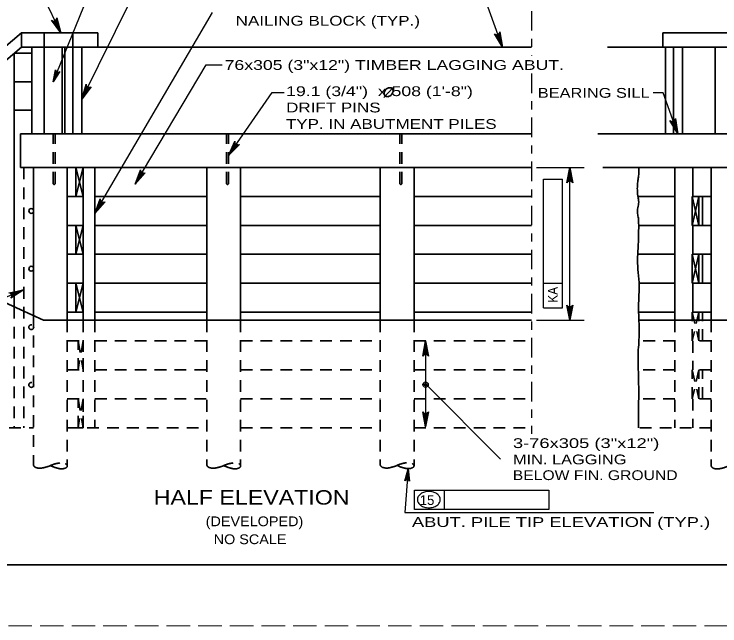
# Model space of a CAD drawing. Extents: x -6.4 to 73.1, y -66 to 0.
# Drawn here: x 7.44 to 16.1, y -66 to -58.5 of the extents above; entities that cross this region are included whole.
import ezdxf
from ezdxf.enums import TextEntityAlignment as Align

# ---------------------------------------------------------------- set-up
doc = ezdxf.new("R2010")
doc.units = 0
doc.header["$LTSCALE"] = 0.048
for name, pattern in [('DOT_DASHED', [7.7, 5, -1.2, 0.3, -1.2]), ('LONG_DASHED', [7.5, 6, -1.5]), ('MEDIUM_DASHED', [4.5, 3, -1.5])]:
    doc.linetypes.add(name, pattern=pattern)
for name, color, linetype, lineweight in [('1', 7, 'Continuous', 13), ('4', 7, 'Continuous', 25), ('5', 7, 'Continuous', 25), ('52', 7, 'Continuous', 25), ('63', 7, 'LONG_DASHED', 13)]:
    doc.layers.add(name, color=color, linetype=linetype, lineweight=lineweight)

msp = doc.modelspace()

# ---------------------------------------------------------------- hatches: boundary and pattern name
at = {"layer": '5'}
for points in [[(8.01333, -58.72783), (7.97142, -58.617), (7.95367, -58.62542)], [(13.4095, -58.79175), (13.37383, -58.80425), (13.42925, -58.905)], [(15.57992, -59.968), (15.55025, -59.85325), (15.53167, -59.85967)], [(10.07025, -60.23142), (10.14575, -60.14008), (10.12967, -60.12883)], [(14.23758, -60.4995), (14.277, -60.4995), (14.25733, -60.38133)], [(8.92467, -60.5865), (8.99367, -60.49008), (8.97675, -60.48)], [(8.43308, -60.94342), (8.50125, -60.84642), (8.48425, -60.8365)], [(7.56275, -61.87892), (7.44975, -61.91467), (7.45725, -61.93292)], [(14.23758, -62.136), (14.277, -62.136), (14.25733, -62.25408)], [(12.46867, -62.62542), (12.508, -62.62542), (12.48833, -62.50733)], [(12.46867, -63.44342), (12.508, -63.44342), (12.48833, -63.5615)]]:
    msp.add_hatch(color=256, dxfattribs=at).paths.add_polyline_path(points)

# ---------------------------------------------------------------- linework, layer by layer
at = {"layer": '1', "lineweight": 35}
msp.add_lwpolyline([(1.75, -65.25), (33.25, -65.25), (33.25, -44.75), (1.75, -44.75)], close=True, dxfattribs=at)
at = {"layer": '4', "lineweight": 35}
for p, q in [((7.53217, -58.72783), (5.07708, -60.82092)), ((7.53217, -58.72783), (7.53217, -58.905)), ((8.46875, -58.72783), (7.53217, -58.72783)), ((7.8115, -58.72783), (7.8115, -58.905)), ((8.16375, -58.72783), (8.16375, -59.968)), ((8.46875, -58.72783), (8.46875, -58.905)), ((15.39858, -58.72783), (16.55417, -58.72783)), ((15.39858, -58.72783), (15.39858, -58.905)), ((7.53217, -58.905), (5.07708, -60.99808)), ((8.36358, -58.905), (7.53217, -58.905)), ((7.65933, -58.905), (7.65933, -59.968)), ((7.8115, -58.905), (7.8115, -59.968)), ((8.03158, -58.905), (8.03158, -59.968)), ((8.0655, -58.905), (8.0655, -59.968)), ((8.27383, -58.905), (8.27383, -59.968)), ((8.36358, -58.905), (13.78733, -58.905)), ((14.71833, -58.905), (16.55417, -58.905)), ((15.43142, -58.905), (15.43142, -59.968)), ((15.52967, -58.905), (15.52967, -59.968)), ((15.63975, -58.905), (15.63975, -59.968)), ((16.03792, -58.905), (16.03792, -59.968)), ((7.44408, -58.98008), (7.44408, -62.08933)), ((7.44408, -58.98008), (7.65933, -58.98008)), ((7.58633, -58.97908), (7.62367, -58.97908)), ((7.44408, -59.32842), (7.65933, -59.32842)), ((7.44408, -59.67775), (7.65933, -59.67775)), ((7.5185, -59.968), (7.5185, -60.38133)), ((7.5185, -59.968), (13.78733, -59.968)), ((14.59958, -59.968), (16.62308, -59.968)), ((7.5185, -60.38133), (13.78733, -60.38133)), ((7.68092, -60.38133), (7.68092, -62.19792)), ((8.09408, -60.38133), (8.09408, -62.25408)), ((8.199, -60.38133), (8.199, -60.73567)), ((8.199, -60.73567), (8.28758, -60.38133)), ((8.28758, -60.38133), (8.28758, -62.25408)), ((8.43308, -60.38133), (8.43308, -62.25408)), ((9.80692, -60.38133), (9.80692, -62.25408)), ((10.22008, -60.38133), (10.22008, -62.25408)), ((11.93283, -60.38133), (11.93283, -62.25408)), ((12.34608, -60.38133), (12.34608, -62.25408)), ((14.66183, -60.38133), (16.64383, -60.38133)), ((15.54625, -60.38133), (15.54625, -62.25408)), ((15.76633, -60.38133), (15.76633, -60.73567)), ((16.09108, -60.38133), (15.949, -60.38133)), ((15.99225, -60.38133), (15.99225, -62.25408)), ((8.09408, -60.73567), (8.28758, -60.73567)), ((8.43308, -60.73567), (9.80692, -60.73567)), ((10.22008, -60.73567), (11.93283, -60.73567)), ((12.34608, -60.73567), (13.78733, -60.73567)), ((15.54625, -60.73567), (15.0915, -60.73567)), ((15.7595, -61.09), (15.7595, -60.73567)), ((15.7595, -60.73567), (15.83975, -61.09)), ((15.83975, -60.73567), (15.7595, -61.09)), ((15.99225, -60.73567), (15.7595, -60.73567)), ((15.83975, -61.09), (15.83975, -60.73567)), ((15.88517, -61.09), (15.88517, -60.73567)), ((15.99225, -60.73567), (15.949, -60.73567)), ((5.2865, -61.09975), (7.80325, -62.25408)), ((8.09408, -61.09), (8.28758, -61.09)), ((8.199, -61.44433), (8.28758, -61.09)), ((8.28758, -61.44433), (8.199, -61.09)), ((8.199, -61.09), (8.199, -61.44433)), ((8.28758, -61.09), (8.28758, -61.44433)), ((8.43308, -61.09), (9.80692, -61.09)), ((10.22008, -61.09), (11.93283, -61.09)), ((12.34608, -61.09), (13.78733, -61.09)), ((15.54625, -61.09), (15.10158, -61.09)), ((15.99225, -61.09), (15.7595, -61.09)), ((15.76633, -61.09), (15.76633, -61.44433)), ((8.09408, -61.44433), (8.28758, -61.44433)), ((8.43308, -61.44433), (9.80692, -61.44433)), ((10.22008, -61.44433), (11.93283, -61.44433)), ((12.34608, -61.44433), (13.78733, -61.44433)), ((15.54625, -61.44433), (15.0895, -61.44433)), ((15.83975, -61.44433), (15.7595, -61.79867)), ((15.7595, -61.79867), (15.7595, -61.44433)), ((15.99225, -61.44433), (15.7595, -61.44433)), ((15.88517, -61.79867), (15.88517, -61.44433)), ((8.09408, -61.79867), (8.28758, -61.79867)), ((8.199, -61.79867), (8.199, -62.153)), ((8.199, -62.153), (8.28758, -61.79867)), ((8.43308, -61.79867), (9.80692, -61.79867)), ((10.22008, -61.79867), (11.93283, -61.79867)), ((12.34608, -61.79867), (13.78733, -61.79867)), ((15.54625, -61.79867), (15.10675, -61.79867)), ((15.99225, -61.79867), (15.7595, -61.79867)), ((15.76633, -61.79867), (15.76633, -62.153)), ((8.09408, -62.153), (8.28758, -62.153)), ((8.43308, -62.153), (9.80692, -62.153)), ((10.22008, -62.153), (11.93283, -62.153)), ((12.34608, -62.153), (13.78733, -62.153)), ((15.54625, -62.153), (15.10108, -62.153)), ((15.99225, -62.153), (15.7595, -62.153)), ((7.80325, -62.25408), (13.78733, -62.25408)), ((15.10383, -62.25408), (16.28308, -62.25408))]:
    msp.add_line(p, q, dxfattribs=at)
at = {"layer": '4', "linetype": 'MEDIUM_DASHED', "lineweight": 35}
for p, q in [((7.92208, -60.5785), (7.92208, -59.968)), ((7.94425, -60.5785), (7.94425, -59.968)), ((10.04808, -60.5785), (10.04808, -59.968)), ((10.07025, -60.5785), (10.07025, -59.968)), ((12.17408, -60.5785), (12.17408, -59.968)), ((12.19625, -60.5785), (12.19625, -59.968)), ((7.56275, -60.38133), (7.56275, -63.57033)), ((7.44408, -62.08933), (7.44408, -63.57033)), ((7.68092, -62.19792), (7.68092, -64.02908)), ((15.83975, -62.153), (15.7595, -62.50733)), ((15.7595, -62.50733), (15.7595, -62.153)), ((15.88517, -62.50733), (15.88517, -62.153)), ((8.09408, -62.25408), (8.09408, -64.04)), ((8.28758, -62.25408), (8.28758, -63.57033)), ((8.43308, -62.25408), (8.43308, -63.57033)), ((9.80692, -62.25408), (9.80692, -64.02908)), ((10.22008, -62.25408), (10.22008, -64.04)), ((11.93283, -62.25408), (11.93283, -64.02683)), ((12.34608, -62.25408), (12.34608, -64.03775)), ((15.54625, -62.25408), (15.54625, -63.57033)), ((15.99225, -62.25408), (15.99225, -64.0395)), ((8.09408, -62.50733), (8.28758, -62.50733)), ((8.28758, -62.50733), (8.22592, -62.86167)), ((8.22592, -62.86167), (8.22592, -62.50733)), ((8.43308, -62.50733), (9.80692, -62.50733)), ((10.22008, -62.50733), (11.93283, -62.50733)), ((12.34608, -62.50733), (13.78733, -62.50733)), ((15.54625, -62.50733), (15.10458, -62.50733)), ((15.99225, -62.50733), (15.7595, -62.50733)), ((15.76633, -62.50733), (15.76633, -62.86167)), ((8.09408, -62.86167), (8.28758, -62.86167)), ((8.43308, -62.86167), (9.80692, -62.86167)), ((10.22008, -62.86167), (11.93283, -62.86167)), ((12.34608, -62.86167), (13.78733, -62.86167)), ((15.54625, -62.86167), (15.09708, -62.86167)), ((15.99225, -62.86167), (15.7595, -62.86167)), ((15.7595, -63.216), (15.7595, -62.86167)), ((15.7595, -62.86167), (15.83975, -63.216)), ((15.83975, -62.86167), (15.7595, -63.216)), ((15.83975, -63.216), (15.83975, -62.86167)), ((15.88517, -63.216), (15.88517, -62.86167)), ((8.09408, -63.216), (8.28758, -63.216)), ((8.22592, -63.57033), (8.22592, -63.216)), ((8.22592, -63.216), (8.28758, -63.57033)), ((8.28758, -63.216), (8.22592, -63.57033)), ((8.28758, -63.57033), (8.28758, -63.216)), ((8.43308, -63.216), (9.80692, -63.216)), ((10.22008, -63.216), (11.93283, -63.216)), ((12.34608, -63.216), (13.78733, -63.216)), ((15.54625, -63.216), (15.10075, -63.216)), ((15.99225, -63.216), (15.7595, -63.216)), ((15.76633, -63.216), (15.76633, -63.57033)), ((6.894, -63.57033), (7.68092, -63.57033)), ((8.09408, -63.57033), (9.80692, -63.57033)), ((8.14367, -63.57033), (8.32083, -63.57033)), ((10.22008, -63.57033), (11.93283, -63.57033)), ((12.34608, -63.57033), (13.78733, -63.57033)), ((15.99225, -63.57033), (15.10075, -63.57033))]:
    msp.add_line(p, q, dxfattribs=at)
at = {"layer": '4', "lineweight": 35}
for points in [[(8.28758, -60.38133), (8.28758, -60.73567), (8.199, -60.38133)], [(15.7595, -61.44433), (15.83975, -61.79867), (15.83975, -61.44433)], [(8.28758, -61.79867), (8.28758, -62.153), (8.199, -61.79867)]]:
    msp.add_lwpolyline(points, dxfattribs=at)
at = {"layer": '4', "linetype": 'MEDIUM_DASHED', "lineweight": 35}
for points in [[(15.7595, -62.153), (15.83975, -62.50733), (15.83975, -62.153)], [(8.22592, -62.50733), (8.28758, -62.86167), (8.28758, -62.50733)]]:
    msp.add_lwpolyline(points, dxfattribs=at)
at = {"layer": '4', "lineweight": 35}
for centre in [(7.65185, -60.91286), (7.65185, -61.62152)]:
    msp.add_circle(centre, 0.02953, dxfattribs=at)
at = {"layer": '4', "linetype": 'MEDIUM_DASHED', "lineweight": 35}
for centre in [(7.65242, -62.33781), (7.65242, -63.04647)]:
    msp.add_circle(centre, 0.02953, dxfattribs=at)
at = {"layer": '4', "lineweight": 35}
for centre, radius, start, end in [((14.24711, -60.44555), 0.85604, 0, 4.30041), ((13.79188, -60.31786), 1.31933, 350.22511, 352.77729), ((14.79942, -60.44555), 0.30373, 352.77729, 0), ((15.80047, -60.63823), 0.71552, 174.85038, 180), ((15.48807, -60.61008), 0.40185, 170.22511, 174.85038), ((15.96379, -60.63823), 0.87884, 180, 184.64624), ((15.32057, -60.69051), 0.2335, 184.64624, 194.09577), ((14.84945, -60.80881), 0.25224, 5.00495, 14.09577), ((14.90068, -60.80432), 0.20082, 345.34471, 5.00496), ((15.32048, -60.9141), 0.23309, 165.34471, 183.58075), ((15.58467, -60.89757), 0.4978, 183.58075, 190.71943), ((14.79737, -61.04661), 0.30349, 1.57285, 10.71943), ((12.86343, -61.09971), 2.23815, 0, 1.57285), ((8.41123, -61.09971), 6.69035, 359.0903, 0), ((12.1083, -61.15842), 2.99281, 355.92772, 359.0903), ((17.38164, -61.53385), 2.29388, 175.92772, 179.54026), ((16.23135, -61.52462), 1.14355, 179.54026, 187.19626), ((13.79015, -61.83285), 1.31704, 0.06302, 7.19626), ((12.1308, -61.83468), 2.97639, 357.26093, 0.06302), ((17.78594, -62.10523), 2.68522, 177.26093, 180.21106), ((18.81904, -62.10143), 3.71833, 180.21106, 182.50023), ((12.0252, -62.39808), 3.08199, 359.98578, 2.50023), ((12.83203, -62.39828), 2.27516, 355.43722, 359.98579), ((16.91248, -62.72392), 1.81827, 175.43722, 180.5256), ((18.6429, -62.70805), 3.54876, 180.5256, 181.65618), ((-14.09622, -63.65466), 29.20404, 1.26207, 1.65618), ((12.11813, -63.07713), 2.98333, 0, 1.26207), ((-154.15121, -63.07713), 169.25267, 359.83244, 0)]:
    msp.add_arc(centre, radius, start, end, dxfattribs=at)
at = {"layer": '4', "linetype": 'MEDIUM_DASHED', "lineweight": 35}
for centre in [(7.93319, -60.5768), (10.05917, -60.5768), (12.18515, -60.5768)]:
    msp.add_arc(centre, 0.0112, 188.67353, 351.32647, dxfattribs=at)
for centre, major_axis, start_param, end_param in [((7.75413, -64.03102), (-0.07318, 0.00193), 6.2831853, 8.1107827), ((7.68368, -63.92579), (-0.29215, 0.00772), 1.8903203, 2.3561945), ((8.09139, -64.14329), (0.29215, -0.00772), 1.8903203, 2.3561945), ((8.09685, -63.93671), (0.29215, -0.00772), 3.9269908, 4.392865), ((8.02093, -64.03807), (0.07318, -0.00193), 4.4555879, 8.1107827), ((9.88013, -64.03102), (-0.07318, 0.00193), 6.2831853, 8.1107827), ((9.80968, -63.92579), (-0.29215, 0.00772), 1.8903203, 2.3561945), ((10.21739, -64.14329), (0.29215, -0.00772), 1.8903203, 2.3561945), ((10.22285, -63.93671), (0.29215, -0.00772), 3.9269908, 4.392865), ((10.14693, -64.03807), (0.07318, -0.00193), 4.4555879, 8.1107827), ((12.00606, -64.02877), (-0.0732, 0.00193), 6.2831853, 8.1107827), ((11.9356, -63.92352), (-0.29221, 0.00772), 1.8903203, 2.3561945), ((12.34339, -64.14106), (0.29221, -0.00772), 1.8903203, 2.3561945), ((12.34885, -63.93444), (0.29221, -0.00772), 3.9269908, 4.392865), ((12.27292, -64.03582), (0.0732, -0.00193), 4.4555879, 8.1107827), ((16.06547, -64.0395), (-0.07318, 0), 0, 1.8275974), ((15.99228, -63.93621), (-0.29215, 0), 1.8903203, 2.3561945)]:
    msp.add_ellipse(centre, major_axis=major_axis, ratio=0.5, start_param=start_param, end_param=end_param, dxfattribs=at)
at = {"layer": '5'}
for p, q in [((7.92067, -59.33225), (8.68333, -57.45142)), ((8.27383, -59.543), (9.01192, -58.04275)), ((8.01333, -58.72783), (7.7735, -58.22442)), ((8.43308, -60.94342), (9.875, -58.47858)), ((8.92467, -60.5865), (9.79833, -59.12267)), ((9.79833, -59.12267), (9.99175, -59.12267)), ((13.84883, -60.38133), (14.4345, -60.38133)), ((14.25733, -62.25408), (14.25733, -60.38133)), ((13.93242, -62.09908), (13.93242, -60.52433)), ((13.93242, -60.52433), (14.16858, -60.52433)), ((14.16858, -62.09908), (14.16858, -60.52433)), ((13.93242, -61.79667), (14.16858, -61.79667)), ((7.56275, -61.87892), (4.78075, -63.02125)), ((13.93242, -62.09908), (14.16858, -62.09908)), ((13.84883, -62.25408), (14.4345, -62.25408)), ((12.48833, -62.50733), (12.48833, -63.5615)), ((12.48833, -63.03433), (13.40517, -63.95658)), ((12.35325, -64.33758), (14.00158, -64.33758)), ((12.35325, -64.57383), (12.35325, -64.33758)), ((12.72008, -64.57383), (12.72008, -64.33758)), ((14.00158, -64.33758), (14.00158, -64.57383)), ((14.00158, -64.57383), (12.35325, -64.57383))]:
    msp.add_line(p, q, dxfattribs=at)
at = {"layer": '5', "linetype": 'DOT_DASHED'}
for p, q in [((13.78733, -57.92217), (13.78733, -59.00575)), ((13.78733, -59.22875), (13.78733, -63.64442))]:
    msp.add_line(p, q, dxfattribs=at)
at = {"layer": '5', "lineweight": 35}
msp.add_line((11.97692, -59.52283), (12.08892, -59.40025), dxfattribs=at)
at = {"layer": '5'}
for points in [[(13.43, -58.905), (13.02325, -57.77), (12.89442, -57.77)], [(8.01333, -58.72783), (7.90158, -58.57458), (7.91675, -58.58325), (7.93125, -58.58458), (7.94342, -58.58117), (7.95383, -58.57383), (7.96192, -58.56175), (7.96475, -58.5445), (8.01333, -58.72783), (7.96192, -58.56175), (7.95383, -58.57383), (8.01333, -58.72783), (7.94342, -58.58117), (7.93125, -58.58458), (8.01333, -58.72783), (7.91675, -58.58325)], [(13.43, -58.905), (13.33425, -58.74133), (13.34842, -58.7515), (13.36267, -58.75425), (13.37517, -58.752), (13.38625, -58.74575), (13.3955, -58.73458), (13.4, -58.71775), (13.43, -58.905), (13.3955, -58.73458), (13.38625, -58.74575), (13.43, -58.905), (13.37517, -58.752), (13.36267, -58.75425), (13.43, -58.905), (13.34842, -58.7515)], [(7.92067, -59.33225), (7.95075, -59.1835), (7.95383, -59.19717), (7.96092, -59.20642), (7.9695, -59.21175), (7.97942, -59.21392), (7.99092, -59.21225), (8.00258, -59.20458), (7.92067, -59.33225), (7.99092, -59.21225), (7.97942, -59.21392), (7.92067, -59.33225), (7.9695, -59.21175), (7.96092, -59.20642), (7.92067, -59.33225), (7.95383, -59.19717)], [(10.07025, -60.23142), (10.60525, -59.46258), (10.753, -59.46258)], [(15.57992, -59.968), (15.40375, -59.46317), (15.27867, -59.46317)], [(15.57992, -59.968), (15.4855, -59.8035), (15.49967, -59.81383), (15.51383, -59.81667), (15.52642, -59.81458), (15.5375, -59.80842), (15.54683, -59.79733), (15.5515, -59.7805), (15.57992, -59.968), (15.54683, -59.79733), (15.5375, -59.80842), (15.57992, -59.968), (15.52642, -59.81458), (15.51383, -59.81667), (15.57992, -59.968), (15.49967, -59.81383)], [(10.07025, -60.23142), (10.148, -60.05842), (10.148, -60.07592), (10.154, -60.08917), (10.16308, -60.098), (10.17458, -60.10342), (10.18908, -60.1045), (10.20542, -60.09833), (10.07025, -60.23142), (10.18908, -60.1045), (10.17458, -60.10342), (10.07025, -60.23142), (10.16308, -60.098), (10.154, -60.08917), (10.07025, -60.23142), (10.148, -60.07592)], [(8.92467, -60.5865), (8.99017, -60.4085), (8.99133, -60.42592), (8.99833, -60.43875), (9.00792, -60.447), (9.01975, -60.4515), (9.03433, -60.45158), (9.05025, -60.44433), (8.92467, -60.5865), (9.03433, -60.45158), (9.01975, -60.4515), (8.92467, -60.5865), (9.00792, -60.447), (8.99833, -60.43875), (8.92467, -60.5865), (8.99133, -60.42592)], [(14.25733, -60.38133), (14.29225, -60.56775), (14.28233, -60.55342), (14.26983, -60.546), (14.25733, -60.54383), (14.24483, -60.546), (14.23233, -60.55342), (14.22242, -60.56775), (14.25733, -60.38133), (14.23233, -60.55342), (14.24483, -60.546), (14.25733, -60.38133), (14.25733, -60.54383), (14.26983, -60.546), (14.25733, -60.38133), (14.28233, -60.55342)], [(8.43308, -60.94342), (8.49708, -60.76483), (8.49842, -60.78225), (8.50542, -60.795), (8.51517, -60.80317), (8.527, -60.80758), (8.5415, -60.8075), (8.55742, -60.80017), (8.43308, -60.94342), (8.5415, -60.8075), (8.527, -60.80758), (8.43308, -60.94342), (8.51517, -60.80317), (8.50542, -60.795), (8.43308, -60.94342), (8.49842, -60.78225)], [(7.56275, -61.87892), (7.40358, -61.98208), (7.41308, -61.96742), (7.41517, -61.953), (7.41242, -61.94067), (7.40567, -61.92992), (7.39408, -61.92117), (7.377, -61.91742), (7.56275, -61.87892), (7.39408, -61.92117), (7.40567, -61.92992), (7.56275, -61.87892), (7.41242, -61.94067), (7.41517, -61.953), (7.56275, -61.87892), (7.41308, -61.96742)], [(14.25733, -62.25408), (14.22242, -62.06767), (14.23233, -62.082), (14.24483, -62.08942), (14.25733, -62.09158), (14.26983, -62.08942), (14.28233, -62.082), (14.29225, -62.06767), (14.25733, -62.25408), (14.28233, -62.082), (14.26983, -62.08942), (14.25733, -62.25408), (14.25733, -62.09158), (14.24483, -62.08942), (14.25733, -62.25408), (14.23233, -62.082)], [(12.48833, -62.50733), (12.52325, -62.69375), (12.51333, -62.67942), (12.50083, -62.672), (12.48833, -62.66983), (12.47583, -62.672), (12.46333, -62.67942), (12.45342, -62.69375), (12.48833, -62.50733), (12.46333, -62.67942), (12.47583, -62.672), (12.48833, -62.50733), (12.48833, -62.66983), (12.50083, -62.672), (12.48833, -62.50733), (12.51333, -62.67942)], [(12.48833, -63.5615), (12.45342, -63.37508), (12.46333, -63.38942), (12.47583, -63.39683), (12.48833, -63.399), (12.50083, -63.39683), (12.51333, -63.38942), (12.52325, -63.37508), (12.48833, -63.5615), (12.51333, -63.38942), (12.50083, -63.39683), (12.48833, -63.5615), (12.48833, -63.399), (12.47583, -63.39683), (12.48833, -63.5615), (12.46333, -63.38942)], [(12.27275, -64.07608), (12.29025, -64.22683), (12.28308, -64.21475), (12.27358, -64.20817), (12.26367, -64.20575), (12.25358, -64.20675), (12.24325, -64.212), (12.2345, -64.22292), (12.27275, -64.07608), (12.24325, -64.212), (12.25358, -64.20675), (12.27275, -64.07608), (12.26367, -64.20575), (12.27358, -64.20817), (12.27275, -64.07608), (12.28308, -64.21475)], [(12.27275, -64.07608), (12.2355, -64.60967), (15.28858, -64.60967)]]:
    msp.add_lwpolyline(points, dxfattribs=at)
for points in [[(8.01333, -58.72783), (7.97142, -58.617), (7.95367, -58.62542)], [(13.4095, -58.79175), (13.37383, -58.80425), (13.42925, -58.905)], [(15.57992, -59.968), (15.55025, -59.85325), (15.53167, -59.85967)], [(10.07025, -60.23142), (10.14575, -60.14008), (10.12967, -60.12883)], [(14.23758, -60.4995), (14.277, -60.4995), (14.25733, -60.38133)], [(8.92467, -60.5865), (8.99367, -60.49008), (8.97675, -60.48)], [(8.43308, -60.94342), (8.50125, -60.84642), (8.48425, -60.8365)], [(7.56275, -61.87892), (7.44975, -61.91467), (7.45725, -61.93292)], [(14.23758, -62.136), (14.277, -62.136), (14.25733, -62.25408)], [(12.46867, -62.62542), (12.508, -62.62542), (12.48833, -62.50733)], [(12.46867, -63.44342), (12.508, -63.44342), (12.48833, -63.5615)]]:
    msp.add_lwpolyline(points, close=True, dxfattribs=at)
for radius in [0.03333, 0.01667]:
    msp.add_circle((12.48833, -63.04242), radius, dxfattribs=at)
for centre, radius, start, end in [((12.49345, -64.47006), 0.1103, 125.63164, 149.97668), ((12.51452, -64.49945), 0.14646, 106.53583, 125.63164), ((12.52829, -64.54585), 0.19487, 90, 106.53583), ((12.52829, -64.54585), 0.19487, 73.46417, 90), ((12.54207, -64.49945), 0.14646, 54.36836, 73.46417), ((12.56314, -64.47006), 0.1103, 30.02332, 54.36836), ((12.46124, -64.45144), 0.07309, 149.97668, 180), ((12.46124, -64.45144), 0.07309, 180, 210.02332), ((12.59535, -64.45144), 0.07309, 0, 30.02332), ((12.59535, -64.45144), 0.07309, 329.97668, 0), ((12.49345, -64.43283), 0.1103, 210.02332, 234.36836), ((12.51452, -64.40343), 0.14646, 234.36836, 253.46417), ((12.52829, -64.35703), 0.19487, 253.46417, 270), ((12.52829, -64.35703), 0.19487, 270, 286.53583), ((12.54207, -64.40343), 0.14646, 286.53583, 305.63164), ((12.56314, -64.43283), 0.1103, 305.63164, 329.97668)]:
    msp.add_arc(centre, radius, start, end, dxfattribs=at)
at = {"layer": '5', "lineweight": 35}
msp.add_spline([(12.07725, -59.41233), (12.0685, -59.4055), (12.05975, -59.40308), (12.04875, -59.40208), (12.0425, -59.40208), (12.03175, -59.40458), (12.02192, -59.40908), (12.015, -59.413), (12.00175, -59.42358), (11.99142, -59.43708), (11.98517, -59.44975), (11.9815, -59.46133), (11.98042, -59.47208), (11.9815, -59.48133), (11.986, -59.4945), (11.99075, -59.50133), (12.00042, -59.50858), (12.01492, -59.51208), (12.03142, -59.51158), (12.05225, -59.50208), (12.0675, -59.489), (12.079, -59.47308), (12.0865, -59.4565), (12.089, -59.43808), (12.08575, -59.42625), (12.07775, -59.41233)], degree=3, dxfattribs=at)
at = {"layer": '52'}
msp.add_lwpolyline([(8.27383, -59.543), (8.32475, -59.36033), (8.32733, -59.37758), (8.33533, -59.38975), (8.34558, -59.39717), (8.35775, -59.40075), (8.37225, -59.39967), (8.3875, -59.39117), (8.27383, -59.543), (8.37225, -59.39967), (8.35775, -59.40075), (8.27383, -59.543), (8.34558, -59.39717), (8.33533, -59.38975), (8.27383, -59.543), (8.32733, -59.37758)], dxfattribs=at)
at = {"layer": '63'}
msp.add_lwpolyline([(0, -66), (34, -66), (34, -44), (0, -44)], close=True, dxfattribs=at)

# ---------------------------------------------------------------- texts
at = {"layer": '5'}
for s, width, p in [('NAILING BLOCK (TYP.)', 1.3, (10.15925, -58.6415)), ('76x305 (3"x12") TIMBER LAGGING ABUT.', 1.35, (10.02325, -59.184)), ('19.1 (3/4")  x 508 (1\'-8")', 1.35, (10.77767, -59.50517)), ('BEARING SILL', 1.25, (13.86442, -59.52558)), ('DRIFT PINS', 1.3, (10.77767, -59.70517)), ('TYP. IN ABUTMENT PILES', 1.3, (10.77458, -59.90708)), ('3-76x305 (3"x12")', 1.4, (13.55933, -63.81975)), ('MIN. LAGGING', 1.25, (13.55933, -64.01975)), ('BELOW FIN. GROUND', 1.2, (13.55725, -64.21242)), ('ABUT. PILE TIP ELEVATION (TYP.)', 1.4, (12.3205, -64.78717))]:
    msp.add_text(s, height=0.12, dxfattribs=dict(at, width=width)).set_placement(p)
at = {"layer": '5', "width": 0.9}
msp.add_text('KA', height=0.12, rotation=90, dxfattribs=at).set_placement((14.1085, -61.94067), align=Align.CENTER)
at = {"layer": '5'}
for s, height, width, p in [('HALF ELEVATION', 0.1772, 1.2, (10.35492, -64.51325)), ('(DEVELOPED)', 0.12, 1.1, (10.38971, -64.77833)), ('NO SCALE', 0.12, 1.1, (10.33571, -64.99808))]:
    msp.add_text(s, height=height, dxfattribs=dict(at, width=width)).set_placement(p, align=Align.CENTER)
msp.add_text('15', height=0.12, dxfattribs=at).set_placement((12.50621, -64.51817), align=Align.CENTER)

doc.saveas('drawing.dxf')
